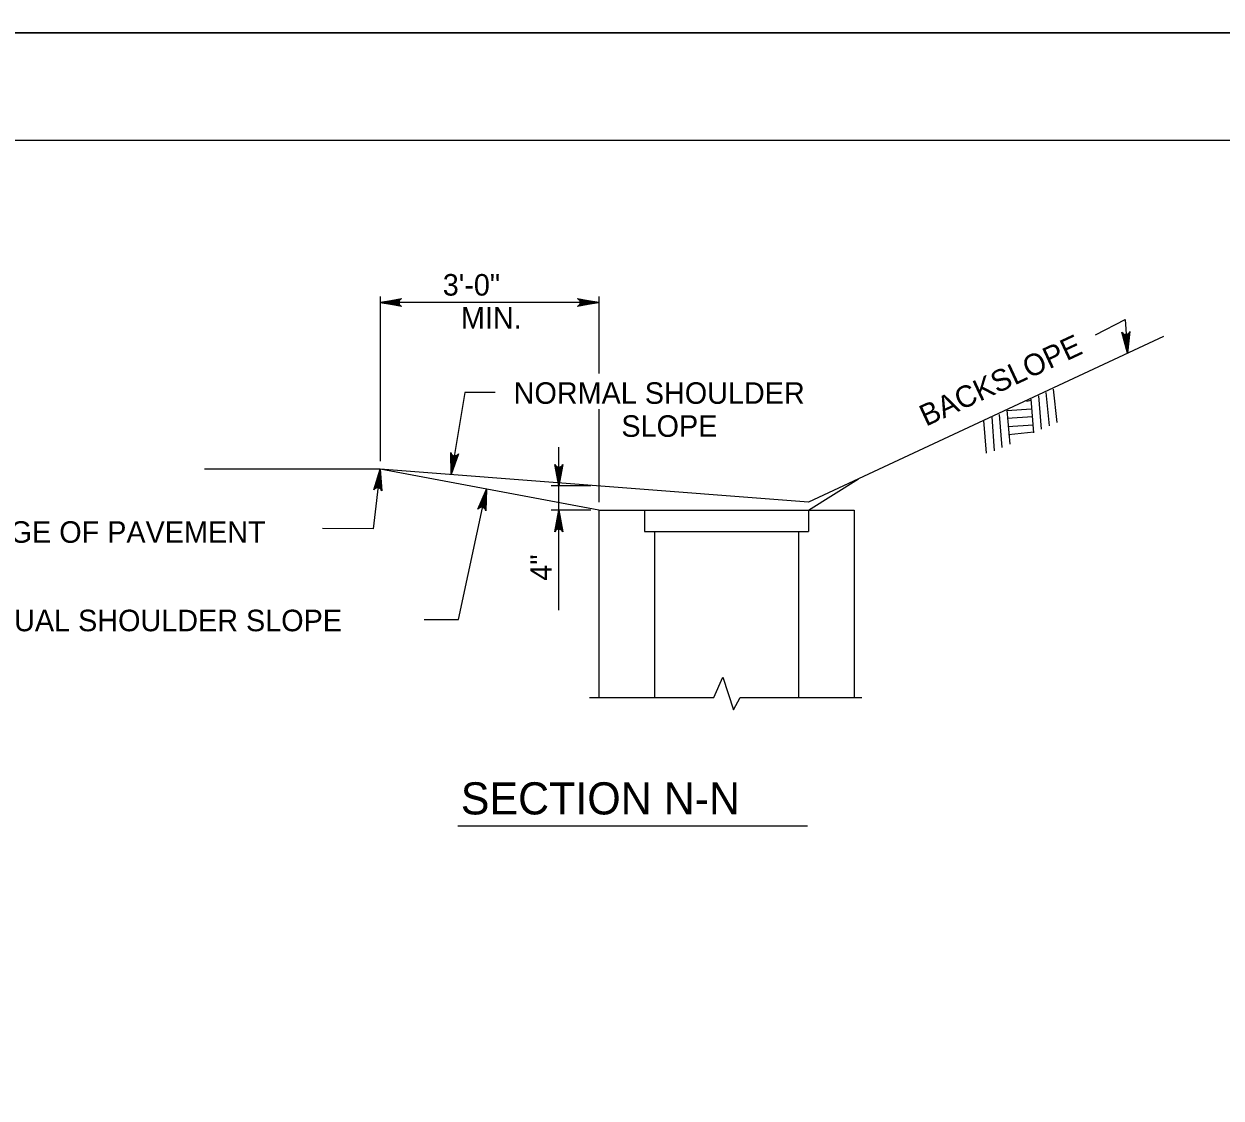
# Model space of a CAD drawing. Extents: x 2087776 to 2104538, y 970919 to 982612.
# Drawn here: x 2091805 to 2092352, y 980177 to 980668 of the extents above; entities that cross this region are included whole.
import ezdxf

# ---------------------------------------------------------------- set-up
doc = ezdxf.new("R2010")
doc.units = 0
doc.layers.add('1', color=7, linetype='Continuous')
doc.layers.add('PLT-BNDY', color=7, linetype='Continuous')

msp = doc.modelspace()

# ---------------------------------------------------------------- linework, layer by layer
at = {"layer": '1'}
for p, q in [((2091967.65, 980542.94), (2091967.65, 980467.72)), ((2092067.65, 980540.19), (2091967.65, 980540.19)), ((2092067.65, 980542.94), (2092067.65, 980507.7)), ((2092325.77, 980524.66), (2092163.48, 980448.9)), ((2092006.34, 980499.11), (2092000.07, 980461.63)), ((2092020.16, 980498.99), (2092006.34, 980499.11)), ((2092265.36, 980495.4), (2092263.25, 980494.87)), ((2092265.14, 980496), (2092266.41, 980480.58)), ((2092268.67, 980497.51), (2092269.95, 980482.23)), ((2092271.98, 980499.08), (2092273.49, 980483.8)), ((2092275.37, 980500.58), (2092277.1, 980485.31)), ((2092067.65, 980491.42), (2092067.65, 980448.94)), ((2092265.51, 980491.41), (2092254.22, 980490.65)), ((2092254.22, 980491.03), (2092255.5, 980475.46)), ((2092243.54, 980486.29), (2092244.82, 980471.32)), ((2092247.3, 980487.87), (2092248.43, 980472.45)), ((2092250.76, 980489.07), (2092251.97, 980473.88)), ((2092265.88, 980487.87), (2092254.38, 980487.2)), ((2092266.19, 980484.11), (2092254.68, 980483.29)), ((2092266.56, 980480.88), (2092254.98, 980479.67)), ((2092049.32, 980399.55), (2092049.32, 980474.05)), ((2091967.65, 980464.04), (2091887.24, 980464.04)), ((2091967.65, 980464.04), (2091964.46, 980436.66)), ((2092163.48, 980448.9), (2091967.65, 980464.04)), ((2092067.65, 980445.2), (2091967.65, 980464.04)), ((2092163.48, 980445.2), (2092186.32, 980459.56)), ((2092063.95, 980456.31), (2092045.83, 980456.31)), ((2092063.95, 980445.2), (2092045.83, 980445.2)), ((2092067.65, 980445.2), (2092067.65, 980359.61)), ((2092067.65, 980445.2), (2092184.32, 980445.2)), ((2092088.48, 980445.2), (2092088.48, 980435.48)), ((2092163.48, 980445.2), (2092163.48, 980435.48)), ((2092184.32, 980445.2), (2092184.32, 980359.61)), ((2091964.46, 980436.66), (2091941.24, 980436.81)), ((2092088.48, 980435.48), (2092163.48, 980435.48)), ((2092093, 980435.48), (2092093, 980359.61)), ((2092158.97, 980435.48), (2092158.97, 980359.61)), ((2092063.4, 980359.61), (2092120.21, 980359.61)), ((2092132.24, 980359.61), (2092187.88, 980359.61)), ((2092163.11, 980300.82), (2092003.12, 980300.82))]:
    msp.add_line(p, q, dxfattribs=at)
for points in [[(2093241.55, 978763.82), (2093241.55, 980614.22), (2090662.81, 980614.22), (2090662.81, 978763.82), (2093241.55, 978763.82), (2093241.55, 978850.3), (2092585.39, 978850.3), (2092585.39, 979062.5), (2093241.55, 979062.5), (2093241.55, 979157.53), (2092585.39, 979157.53), (2092585.39, 978763.82), (2092843.92, 978763.82), (2092843.92, 978850.3), (2092843.92, 978763.82), (2093096.55, 978763.82), (2093096.55, 978850.3), (2093096.55, 978809.9), (2093241.55, 978809.9)], [(2091967.65, 980540.19), (2091977.44, 980542.03), (2091977.06, 980541.77), (2091976.68, 980541.5), (2091976.49, 980541.18), (2091976.29, 980540.85), (2091976.24, 980540.52), (2091976.18, 980540.19), (2091976.24, 980539.86), (2091976.29, 980539.54), (2091976.49, 980539.21), (2091976.68, 980538.88), (2091977.06, 980538.62), (2091977.44, 980538.36), (2091967.65, 980540.19), (2091977.06, 980538.62), (2091976.68, 980538.88), (2091967.65, 980540.19), (2091976.49, 980539.21), (2091976.29, 980539.54), (2091967.65, 980540.19), (2091976.24, 980539.86), (2091976.18, 980540.19), (2091967.65, 980540.19), (2091976.24, 980540.52), (2091976.29, 980540.85), (2091967.65, 980540.19), (2091976.49, 980541.18), (2091976.68, 980541.5), (2091967.65, 980540.19), (2091977.06, 980541.77)], [(2092067.65, 980540.19), (2092057.86, 980538.36), (2092058.24, 980538.62), (2092058.62, 980538.88), (2092058.81, 980539.21), (2092059.01, 980539.54), (2092059.06, 980539.86), (2092059.12, 980540.19), (2092059.06, 980540.52), (2092059.01, 980540.85), (2092058.81, 980541.18), (2092058.62, 980541.5), (2092058.24, 980541.77), (2092057.86, 980542.03), (2092067.65, 980540.19), (2092058.24, 980541.77), (2092058.62, 980541.5), (2092067.65, 980540.19), (2092058.81, 980541.18), (2092059.01, 980540.85), (2092067.65, 980540.19), (2092059.06, 980540.52), (2092059.12, 980540.19), (2092067.65, 980540.19), (2092059.06, 980539.86), (2092059.01, 980539.54), (2092067.65, 980540.19), (2092058.81, 980539.21), (2092058.62, 980538.88), (2092067.65, 980540.19), (2092058.24, 980538.62)], [(2092294.69, 980525.37), (2092308.29, 980532.36), (2092309.4, 980517.02)], [(2092309.4, 980517.02), (2092306.86, 980526.65), (2092307.15, 980526.29), (2092307.44, 980525.93), (2092307.78, 980525.76), (2092308.12, 980525.59), (2092308.45, 980525.56), (2092308.78, 980525.53), (2092309.11, 980525.61), (2092309.43, 980525.69), (2092309.74, 980525.91), (2092310.06, 980526.12), (2092310.29, 980526.52), (2092310.52, 980526.91), (2092309.4, 980517.02), (2092310.29, 980526.52), (2092310.06, 980526.12), (2092309.4, 980517.02), (2092309.74, 980525.91), (2092309.43, 980525.69), (2092309.4, 980517.02), (2092309.11, 980525.61), (2092308.78, 980525.53), (2092309.4, 980517.02), (2092308.45, 980525.56), (2092308.12, 980525.59), (2092309.4, 980517.02), (2092307.78, 980525.76), (2092307.44, 980525.93), (2092309.4, 980517.02), (2092307.15, 980526.29)], [(2092000.07, 980461.63), (2091999.88, 980471.59), (2092000.07, 980471.17), (2092000.27, 980470.76), (2092000.56, 980470.51), (2092000.85, 980470.27), (2092001.16, 980470.16), (2092001.48, 980470.05), (2092001.81, 980470.05), (2092002.14, 980470.05), (2092002.5, 980470.19), (2092002.85, 980470.33), (2092003.17, 980470.65), (2092003.49, 980470.98), (2092000.07, 980461.63), (2092003.17, 980470.65), (2092002.85, 980470.33), (2092000.07, 980461.63), (2092002.5, 980470.19), (2092002.14, 980470.05), (2092000.07, 980461.63), (2092001.81, 980470.05), (2092001.48, 980470.05), (2092000.07, 980461.63), (2092001.16, 980470.16), (2092000.85, 980470.27), (2092000.07, 980461.63), (2092000.56, 980470.51), (2092000.27, 980470.76), (2092000.07, 980461.63), (2092000.07, 980471.17)], [(2091967.65, 980464.04), (2091968.34, 980454.11), (2091968.13, 980454.52), (2091967.91, 980454.92), (2091967.61, 980455.15), (2091967.3, 980455.38), (2091966.98, 980455.48), (2091966.66, 980455.57), (2091966.33, 980455.55), (2091966, 980455.53), (2091965.65, 980455.38), (2091965.3, 980455.22), (2091965, 980454.88), (2091964.7, 980454.54), (2091967.65, 980464.04), (2091965, 980454.88), (2091965.3, 980455.22), (2091967.65, 980464.04), (2091965.65, 980455.38), (2091966, 980455.53), (2091967.65, 980464.04), (2091966.33, 980455.55), (2091966.66, 980455.57), (2091967.65, 980464.04), (2091966.98, 980455.48), (2091967.3, 980455.38), (2091967.65, 980464.04), (2091967.61, 980455.15), (2091967.91, 980454.92), (2091967.65, 980464.04), (2091968.13, 980454.52)], [(2092049.32, 980456.31), (2092047.48, 980466.09), (2092047.75, 980465.72), (2092048.01, 980465.34), (2092048.34, 980465.15), (2092048.66, 980464.95), (2092048.99, 980464.9), (2092049.32, 980464.84), (2092049.65, 980464.9), (2092049.98, 980464.95), (2092050.3, 980465.15), (2092050.63, 980465.34), (2092050.89, 980465.72), (2092051.15, 980466.09), (2092049.32, 980456.31), (2092050.89, 980465.72), (2092050.63, 980465.34), (2092049.32, 980456.31), (2092050.3, 980465.15), (2092049.98, 980464.95), (2092049.32, 980456.31), (2092049.65, 980464.9), (2092049.32, 980464.84), (2092049.32, 980456.31), (2092048.99, 980464.9), (2092048.66, 980464.95), (2092049.32, 980456.31), (2092048.34, 980465.15), (2092048.01, 980465.34), (2092049.32, 980456.31), (2092047.75, 980465.72)], [(2091987.73, 980395.22), (2092003.48, 980395.22), (2092016.17, 980454.9)], [(2092016.17, 980454.9), (2092015.93, 980444.95), (2092015.75, 980445.37), (2092015.57, 980445.79), (2092015.29, 980446.05), (2092015.01, 980446.31), (2092014.7, 980446.43), (2092014.39, 980446.56), (2092014.06, 980446.57), (2092013.73, 980446.58), (2092013.37, 980446.46), (2092013.01, 980446.34), (2092012.67, 980446.02), (2092012.34, 980445.71), (2092016.17, 980454.9), (2092012.67, 980446.02), (2092013.01, 980446.34), (2092016.17, 980454.9), (2092013.37, 980446.46), (2092013.73, 980446.58), (2092016.17, 980454.9), (2092014.06, 980446.57), (2092014.39, 980446.56), (2092016.17, 980454.9), (2092014.7, 980446.43), (2092015.01, 980446.31), (2092016.17, 980454.9), (2092015.29, 980446.05), (2092015.57, 980445.79), (2092016.17, 980454.9), (2092015.75, 980445.37)], [(2092049.32, 980445.2), (2092051.15, 980435.41), (2092050.89, 980435.79), (2092050.63, 980436.17), (2092050.3, 980436.36), (2092049.98, 980436.56), (2092049.65, 980436.61), (2092049.32, 980436.67), (2092048.99, 980436.61), (2092048.66, 980436.56), (2092048.34, 980436.36), (2092048.01, 980436.17), (2092047.75, 980435.79), (2092047.48, 980435.41), (2092049.32, 980445.2), (2092047.75, 980435.79), (2092048.01, 980436.17), (2092049.32, 980445.2), (2092048.34, 980436.36), (2092048.66, 980436.56), (2092049.32, 980445.2), (2092048.99, 980436.61), (2092049.32, 980436.67), (2092049.32, 980445.2), (2092049.65, 980436.61), (2092049.98, 980436.56), (2092049.32, 980445.2), (2092050.3, 980436.36), (2092050.63, 980436.17), (2092049.32, 980445.2), (2092050.89, 980435.79)], [(2092120.21, 980359.61), (2092124.27, 980368.86), (2092129.23, 980353.96), (2092132.24, 980359.61)]]:
    msp.add_lwpolyline(points, dxfattribs=at)
at = {"layer": 'PLT-BNDY'}
for points in [[(2090534.86, 982612.25), (2093294.05, 982612.25), (2093294.05, 980663.43), (2090534.86, 980663.43)], [(2090534.86, 980663.43), (2093294.05, 980663.43), (2093294.05, 978714.61), (2090534.86, 978714.61)]]:
    msp.add_lwpolyline(points, close=True, dxfattribs=at)

# ---------------------------------------------------------------- texts
at = {"layer": '1'}
for s, height, p in [('3\'-0"', 9.843, (2091996.25, 980543.35)), ('MIN.', 9.843, (2092004.55, 980528.26)), ('NORMAL SHOULDER', 9.8425, (2092028.67, 980493.88)), ('SLOPE', 9.843, (2092077.92, 980478.79)), ('EDGE OF PAVEMENT', 9.8425, (2091779.9, 980430.35)), ('ACTUAL SHOULDER SLOPE', 9.8425, (2091773.89, 980389.91)), ('SECTION N-N', 14.6898, (2092004.49, 980306.17))]:
    msp.add_text(s, height=height, dxfattribs=at).set_placement(p)
for s, rotation, p in [('BACKSLOPE', 24.9756, (2092217.22, 980483.37)), ('4"', 90, (2092046.11, 980413.01))]:
    msp.add_text(s, height=9.843, rotation=rotation, dxfattribs=at).set_placement(p)

doc.saveas('drawing.dxf')
